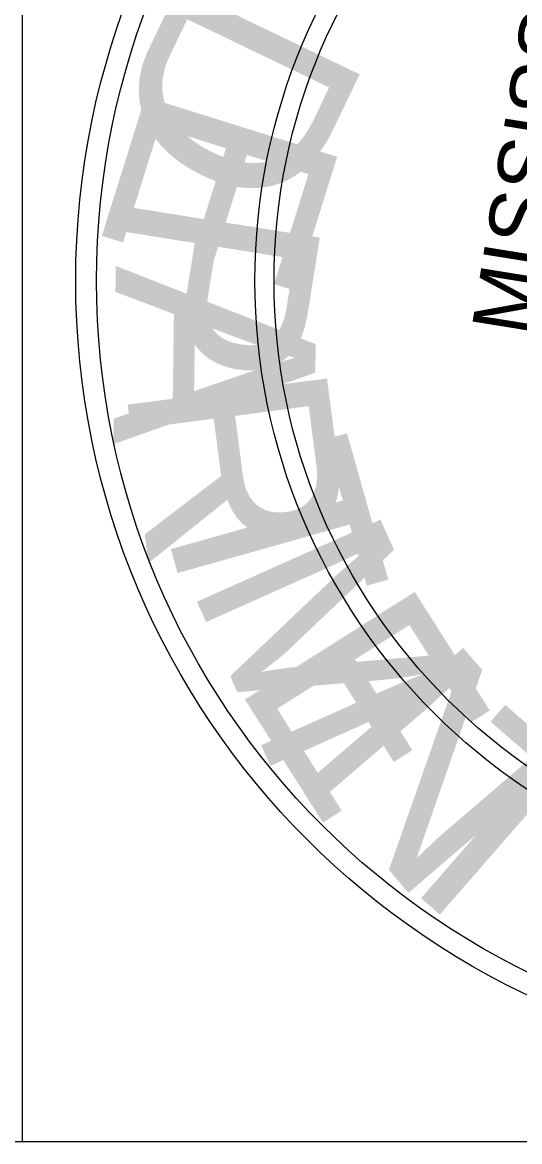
# Model space of a CAD drawing. Extents: x 1797809 to 2198143, y 249608 to 1237864.
# Drawn here: x 2194693.32 to 2194696.21, y 1237123.04 to 1237129.55 of the extents above; entities that cross this region are included whole.
import ezdxf

# ---------------------------------------------------------------- set-up
doc = ezdxf.new("R2010")
doc.units = 0
doc.layers.add('GSBWFILL', color=7, linetype='Continuous')
doc.layers.add('GSCOLORFILL', color=7, linetype='Continuous')

msp = doc.modelspace()

# ---------------------------------------------------------------- linework, layer by layer
at = {"layer": 'GSBWFILL'}
for radius in [4.5988, 4.5988, 4.5988, 4.4778, 4.4778, 4.4778, 3.5557, 3.5557, 3.5557, 3.4444, 3.4444, 3.4444]:
    msp.add_circle((2194698.2249, 1237128.0451), radius, dxfattribs=at)
at = {"layer": 'GSCOLORFILL'}
msp.add_line((2194693.3155, 1237123.0362), (2194693.3155, 1237133.0462), dxfattribs=at)
msp.add_lwpolyline([(2194525.1911, 1237123.0362), (2194847.6911, 1237123.0362), (2194847.6911, 1237333.0362), (2194525.1911, 1237333.0362)], close=True, dxfattribs=at)

# ---------------------------------------------------------------- texts
at = {"layer": 'GSBWFILL'}
for s, height, rotation, p in [('MISSISSIPPI', 0.350947, 80.85313, (2194696.2769, 1237127.7141)), ('MISSISSIPPI', 0.350947, 80.85313, (2194696.2769, 1237127.7141)), ('MISSISSIPPI', 0.350947, 80.85313, (2194696.2769, 1237127.7141)), ('D', 1.1701, 244.33519, (2194694.2799, 1237129.8687)), ('D', 1.1701, 244.33519, (2194694.2799, 1237129.8687)), ('D', 1.1701, 244.33519, (2194694.2799, 1237129.8687)), ('E', 1.1701, 252.62358, (2194694.0697, 1237129.2381)), ('E', 1.1701, 252.62358, (2194694.0697, 1237129.2381)), ('E', 1.1701, 252.62358, (2194694.0697, 1237129.2381)), ('P', 1.1701, 260.91197, (2194693.912, 1237128.6075)), ('P', 1.1701, 260.91197, (2194693.912, 1237128.6075)), ('P', 1.1701, 260.91197, (2194693.912, 1237128.6075)), ('A', 1.1701, 269.20036, (2194693.8595, 1237128.1345)), ('A', 1.1701, 269.20036, (2194693.8595, 1237128.1345)), ('A', 1.1701, 269.20036, (2194693.8595, 1237128.1345)), ('R', 1.1701, 277.48875, (2194693.912, 1237127.4513)), ('R', 1.1701, 277.48875, (2194693.912, 1237127.4513)), ('R', 1.1701, 277.48875, (2194693.912, 1237127.4513)), ('T', 1.1701, 285.77714, (2194694.0697, 1237126.8732)), ('T', 1.1701, 285.77714, (2194694.0697, 1237126.8732)), ('T', 1.1701, 285.77714, (2194694.0697, 1237126.8732)), ('M', 1.1701, 294.06553, (2194694.2799, 1237126.2951)), ('M', 1.1701, 294.06553, (2194694.2799, 1237126.2951)), ('M', 1.1701, 294.06553, (2194694.2799, 1237126.2951)), ('E', 1.1701, 302.35392, (2194694.5427, 1237125.7171)), ('E', 1.1701, 302.35392, (2194694.5427, 1237125.7171)), ('E', 1.1701, 302.35392, (2194694.5427, 1237125.7171)), ('N', 1.1701, 310.64231, (2194694.9105, 1237125.2441)), ('N', 1.1701, 310.64231, (2194694.9105, 1237125.2441)), ('N', 1.1701, 310.64231, (2194694.9105, 1237125.2441)), ('T', 1.1701, 318.93069, (2194695.331, 1237124.7186)), ('T', 1.1701, 318.93069, (2194695.331, 1237124.7186)), ('T', 1.1701, 318.93069, (2194695.331, 1237124.7186))]:
    msp.add_text(s, height=height, rotation=rotation, dxfattribs=at).set_placement(p)

doc.saveas('drawing.dxf')
